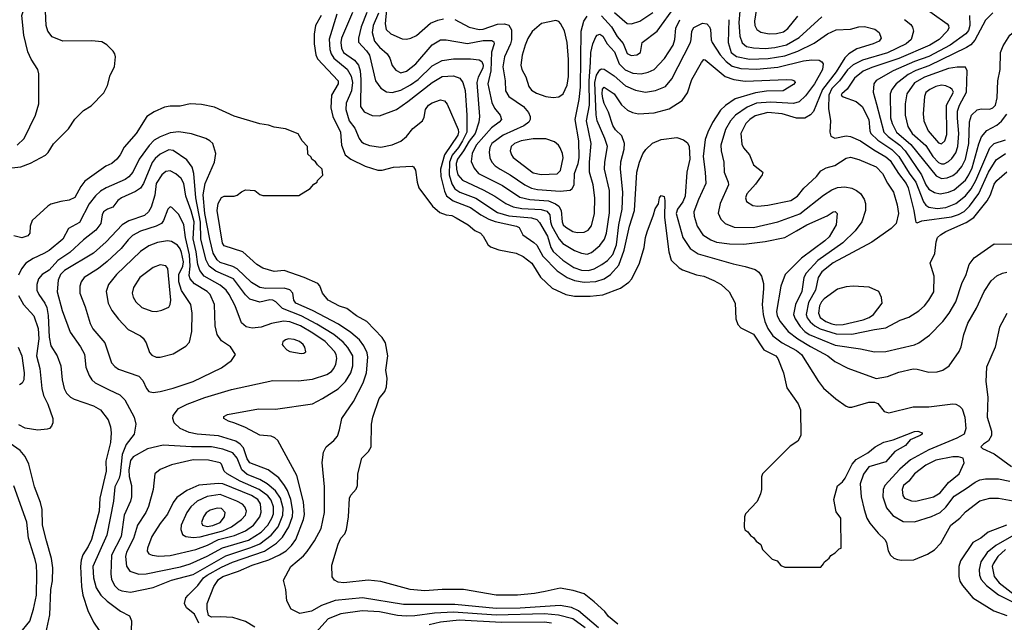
# Model space of a CAD drawing. Extents: x 997026 to 1115308, y 536381 to 619039.
# Tile 463 of 484: x 1093627 to 1100547, y 570244 to 574475. Entities that reach past the tile are written whole.
import ezdxf

# ---------------------------------------------------------------- set-up
doc = ezdxf.new("R2010")
doc.units = 0

msp = doc.modelspace()

# ---------------------------------------------------------------- linework, layer by layer
at = {"layer": '0CON20XD'}
for points in [[(1093610, 573595), (1093659.1, 573640.9), (1093737.1, 573805), (1093760.6, 573885), (1093761.4, 574095), (1093754.4, 574125), (1093708, 574198), (1093685, 574248.8), (1093656.3, 574366.3), (1093641.7, 574505), (1093667.8, 574585), (1093670, 574615), (1093626.2, 574876.2)], [(1096216.9, 574675), (1096194.4, 574445), (1096202, 574405), (1096235.6, 574375), (1096315, 574340.9), (1096345, 574339.1), (1096375, 574345.3), (1096415.6, 574364.4), (1096515, 574450.8), (1096565, 574471.6), (1096605, 574480.6)], [(1093485, 573425.4), (1093635, 573442.9), (1093702.5, 573467.5), (1093774.4, 573505.6), (1093807.3, 573522.7), (1093828.1, 573541.9), (1093865.7, 573604.3), (1093970.3, 573709.7), (1094015, 573776.7), (1094075, 573836.7), (1094129.7, 573870.3), (1094219.1, 573960.9), (1094245, 574012.5), (1094262.5, 574085), (1094293.8, 574145), (1094300, 574215), (1094296.2, 574235), (1094283.8, 574255), (1094239.1, 574299.1), (1094205, 574318.8), (1094135, 574326.2), (1093930, 574325), (1093855, 574354), (1093825, 574393.3), (1093812.9, 574435), (1093809.2, 574535)], [(1097715, 574502.2), (1097786.3, 574425), (1097826.5, 574356.5), (1097867.8, 574307.7), (1097895, 574238.1), (1097925, 574223.2), (1097965, 574228.5), (1097990, 574245), (1098001.9, 574315), (1098106.6, 574393.4), (1098235, 574571.8)], [(1098687, 574535), (1098680.6, 574455), (1098688.2, 574358.2), (1098703.3, 574313.3), (1098735, 574287.9), (1098785, 574277.5), (1098865, 574272.9), (1098935, 574279.4), (1099015, 574298.1), (1099105, 574349.4), (1099265, 574495.4)], [(1098809.1, 574585), (1098791.1, 574465), (1098793.3, 574435), (1098807.1, 574405), (1098835, 574387.5), (1098895, 574376.2), (1098945, 574378.9), (1098995, 574390.7), (1099025, 574412.1), (1099095, 574500)], [(1099935.2, 574595.2), (1100144.2, 574445), (1100155, 574433.3), (1100157.1, 574415), (1100145.6, 574395), (1100089.2, 574335), (1100022.1, 574295), (1099805, 574202.2), (1099615, 574139), (1099555, 574113.3), (1099494, 574065), (1099443, 573987), (1099404, 573955), (1099401.2, 573945), (1099415, 573934.2), (1099505, 573901.1), (1099548.2, 573865), (1099594.2, 573775), (1099600.8, 573695), (1099609.4, 573675), (1099658.3, 573628.3), (1099755, 573562.5), (1099806, 573515), (1099877, 573397), (1099925, 573334.1), (1099979.1, 573195), (1099995, 573172), (1100015, 573157.5), (1100075, 573148.1), (1100135, 573156.7), (1100205, 573184.8), (1100275, 573238.4), (1100312.8, 573287.2), (1100345.8, 573345), (1100445.8, 573574.2)], [(1095745.7, 574505), (1095706.4, 574433.6), (1095696.4, 574373.6), (1095695.4, 574305), (1095707.5, 574227.5), (1095719.6, 574199.6), (1095865.5, 574045), (1095864.4, 574025), (1095817.5, 573945), (1095812.9, 573855), (1095828.1, 573795), (1095881.5, 573685), (1095889.1, 573595), (1095915.5, 573525.5), (1095955, 573495.7), (1096055, 573447.5), (1096145, 573418.6), (1096175, 573418.6), (1096255, 573439.4), (1096385, 573447.5), (1096395, 573442.5), (1096409.2, 573419.2), (1096420, 573335), (1096432, 573295), (1096527.1, 573165), (1096580.2, 573120.2), (1096625, 573104), (1096665, 573099.2), (1096695, 573084.2), (1096778, 573035), (1096825.5, 572995.5), (1096865, 572977.1), (1096885, 572955.8), (1096916.6, 572896.6), (1096935, 572880), (1096995, 572857.9), (1097115, 572835.5), (1097165, 572812.5), (1097225.6, 572765), (1097287.9, 572667.9), (1097370.2, 572590.2), (1097465, 572545.7), (1097525, 572532.9), (1097635, 572532.9), (1097725, 572542.5), (1097849.8, 572590.2), (1097907.9, 572632.1), (1097928, 572655), (1097982.5, 572765), (1098016, 572875), (1098024.3, 572945), (1098035.8, 572985), (1098082, 573105), (1098092.3, 573147.7), (1098117, 573183), (1098122.5, 573225), (1098135, 573240), (1098155, 573232.5), (1098162, 573205), (1098158.2, 573085), (1098188.5, 572845), (1098205.6, 572785.6), (1098262.1, 572732.1), (1098285, 572718), (1098383.2, 572683.2), (1098435, 572674.3), (1098505, 572644.2), (1098556, 572615), (1098613.8, 572565), (1098656, 572485), (1098660, 572375), (1098673.8, 572335), (1098695, 572311.2), (1098785, 572265.8), (1098856.7, 572156.7), (1098940, 572115), (1098954.2, 572095), (1098995.8, 571995), (1099019.2, 571889.2), (1099097.6, 571777.6), (1099114.2, 571735), (1099115.8, 571555), (1099095.6, 571514.4), (1099040.5, 571479.5), (1098847.5, 571285), (1098840, 571265), (1098840, 571175), (1098833.3, 571145), (1098809.2, 571090.8), (1098727.5, 571005), (1098720, 570985), (1098717.5, 570915), (1098723.6, 570893.6), (1098745, 570880), (1098763.6, 570853.6), (1098785, 570840), (1098803.6, 570813.6), (1098835, 570790), (1098847.5, 570755), (1098915, 570687.5), (1098950, 570675), (1098975, 570642.5), (1099005, 570630), (1099258.3, 570631.7), (1099277, 570653), (1099280, 570665), (1099316.4, 570693.6), (1099327, 570713), (1099358.3, 570731.7), (1099385, 570760), (1099400, 570765), (1099397.5, 570975), (1099365, 571020), (1099347.5, 571105), (1099375, 571202.5), (1099409.7, 571230.3), (1099428.8, 571255), (1099476.7, 571355), (1099505, 571386.7), (1099587.5, 571432.5), (1099640, 571475), (1099700.9, 571509.1), (1099765, 571524), (1099915, 571584.2), (1099940, 571585), (1099970, 571575), (1099970, 571565), (1099956.2, 571555), (1099885.9, 571524.1), (1099852, 571485), (1099778.2, 571441.8), (1099715, 571369.2), (1099594.2, 571335.8), (1099557.3, 571282.7), (1099534, 571215), (1099540.8, 571125), (1099560.8, 571035), (1099581.4, 570975), (1099600.5, 570940.5), (1099660.2, 570870.2), (1099708, 570825), (1099718.8, 570805), (1099731.2, 570745), (1099746.2, 570715), (1099770, 570695), (1099795, 570684), (1099825, 570679.2), (1099911.2, 570681.2), (1100007.9, 570722.1), (1100055, 570752), (1100099.7, 570800.3), (1100171.1, 570925), (1100235, 570975.8), (1100275, 571020), (1100375, 571097.1), (1100445, 571114.3), (1100505, 571114.3), (1100635, 571092)], [(1095855.5, 574514.5), (1095802.8, 574337.2), (1095806, 574265), (1095815.2, 574235), (1095834.3, 574205), (1095928.5, 574128.5), (1095957.5, 574077.5), (1095965.5, 574035), (1095958.4, 573975), (1095921.7, 573888.3), (1095920, 573845), (1095943.2, 573765), (1095982.4, 573712.4), (1096011.9, 573641.9), (1096028.3, 573618.3), (1096046.9, 573605), (1096085, 573591.8), (1096165, 573578.8), (1096244.7, 573595.3), (1096305, 573623.1), (1096346.2, 573655), (1096389.3, 573710.7), (1096458.2, 573765), (1096469.1, 573790.9), (1096478.5, 573845), (1096498.9, 573875), (1096525, 573892.3), (1096585, 573912.9), (1096612.2, 573905), (1096630.8, 573880.8), (1096708.4, 573705), (1096710.8, 573685), (1096705, 573664.1), (1096612.5, 573525), (1096584.7, 573424.7), (1096586.7, 573375), (1096611.7, 573271.7), (1096627.2, 573237.2), (1096673.6, 573203.6), (1096795, 573156.6), (1096867.7, 573105), (1096924.6, 573074.6), (1096968.2, 573058.2), (1097117.5, 573025), (1097136.7, 573015), (1097162, 572965), (1097241.4, 572911.4), (1097261.3, 572891.3), (1097303.4, 572813.4), (1097405, 572712.3), (1097475.4, 572665.4), (1097525, 572643.7), (1097595, 572632.3), (1097675, 572637.3), (1097733.9, 572656.1), (1097778.7, 572685), (1097838.4, 572751.6), (1097875.8, 572855.8), (1097912.5, 573025), (1097948.1, 573135), (1097964, 573405), (1097982.3, 573475), (1098007.4, 573532.6), (1098027.6, 573562.4), (1098075, 573606.9), (1098135, 573633.3), (1098245, 573647.5), (1098292.1, 573632.1), (1098319.5, 573609.5), (1098332.5, 573585), (1098337.6, 573495), (1098314.3, 573405), (1098303.3, 573235), (1098287, 573195), (1098250.2, 573145), (1098241, 573115), (1098287.6, 572945), (1098338.5, 572868.5), (1098395, 572831.2), (1098640.1, 572760.1), (1098725, 572742.9), (1098795, 572720), (1098822.2, 572702.2), (1098840, 572675), (1098853.7, 572623.7), (1098855.4, 572585), (1098843.8, 572475), (1098851.7, 572405), (1098864.7, 572355.3), (1098885, 572306.4), (1098920, 572255), (1098985.5, 572205.5), (1099085, 572151.6), (1099122, 572125), (1099240, 571935), (1099275, 571888.6), (1099362.2, 571812.2), (1099435, 571762), (1099455, 571753.8), (1099475, 571754), (1099595, 571788.2), (1099635, 571790.4), (1099658.8, 571778.8), (1099703.4, 571723.4), (1099735, 571713.8), (1099905, 571755.8), (1100015, 571756.6), (1100185, 571778.4), (1100205, 571776.1), (1100232.4, 571762.4), (1100251.5, 571741.5), (1100270, 571685), (1100276.8, 571605), (1100264.5, 571565), (1100214.1, 571535.9), (1100015, 571455.7), (1099886.7, 571385), (1099812.2, 571317.8), (1099708, 571205), (1099696, 571175), (1099692.9, 571125), (1099717.6, 571047.6), (1099762.8, 570992.8), (1099835, 570951.1), (1099915, 570948), (1100035, 570987.2), (1100095, 571015.3), (1100135, 571052), (1100195, 571130), (1100277.5, 571182.5)], [(1095965.8, 574525), (1095888.4, 574345), (1095883.8, 574315), (1095889.7, 574275), (1095903.1, 574245), (1095980.8, 574190.8), (1096007.6, 574155), (1096020.2, 574115), (1096025.5, 574055), (1096021.8, 573865), (1096048.1, 573828.1), (1096105, 573802.2), (1096155, 573798.9), (1096275, 573844.7), (1096355, 573899.4), (1096525.2, 574034.8), (1096595, 574075.9), (1096675, 574080), (1096720, 574065), (1096741.5, 574035), (1096756.9, 573976.9), (1096768.4, 573805), (1096769.1, 573685), (1096738.1, 573625), (1096711.4, 573578.6), (1096665.6, 573524.4), (1096647.1, 573475), (1096645.4, 573385), (1096662.8, 573322.8), (1096685, 573288.1), (1096720.9, 573265), (1096832.7, 573222.7), (1096985, 573120.4), (1097065, 573098.6), (1097225, 573084.2), (1097261.1, 573071.1), (1097281.1, 573051.1), (1097337.4, 572955), (1097360, 572875), (1097376.5, 572846.5), (1097445, 572785.8), (1097522.5, 572735), (1097575, 572716.2), (1097625, 572712.7), (1097665, 572724.7), (1097719.1, 572755), (1097757.5, 572785), (1097795, 572826.2), (1097820.5, 572895), (1097836.9, 573035), (1097861.3, 573145), (1097866.6, 573265), (1097848.8, 573425), (1097852.3, 573477.7), (1097874.7, 573565), (1097878.5, 573605), (1097859.6, 573659.6), (1097815, 573700.8), (1097795, 573732.5), (1097765.3, 573825.3), (1097735, 573886.2), (1097725, 573921.2), (1097719.5, 573955), (1097722.6, 573987.4), (1097735, 574002), (1097805, 573955.5), (1097856.1, 573876.1), (1097899.3, 573839.3), (1097932.6, 573822.6), (1097975, 573813.1), (1098085, 573821.5), (1098191.7, 573848.3), (1098281.7, 573908.3), (1098319.7, 573960.3), (1098351.2, 574055), (1098417.8, 574175), (1098435, 574196), (1098445, 574194.2), (1098585, 574076.8), (1098645, 574054.1), (1098725, 574042.9), (1099015, 574056.1), (1099053.2, 574053.2), (1099071.2, 574045), (1099075.7, 574035), (1099065, 574020), (1098992.5, 573975), (1098875, 573972.2), (1098798.9, 573961.1), (1098655, 573920.4), (1098586.6, 573873.4), (1098551.1, 573838.9), (1098496.6, 573753.4), (1098462.7, 573685), (1098445, 573634), (1098429.8, 573515), (1098445.4, 573404.6), (1098449.1, 573325), (1098397.6, 573212.4), (1098365.5, 573125), (1098367.3, 573095), (1098387.5, 573025), (1098428.9, 572965), (1098485, 572928.8), (1098525, 572913.3), (1098615, 572900), (1098715, 572897.7), (1098866.4, 572916.4), (1099003.5, 572946.5), (1099086.8, 572993.2)], [(1096065.8, 574525), (1096027.5, 574425), (1096007.6, 574345), (1096007.9, 574317.9), (1096065, 574256.8), (1096084.2, 574225), (1096128.5, 574045), (1096165.3, 573995.2), (1096205, 573968.5), (1096245, 573963.4), (1096305, 573980.5), (1096373.4, 574016.6), (1096427.6, 574055), (1096525, 574150.6), (1096595, 574188.8), (1096675, 574199.8), (1096795, 574200.4), (1096855, 574194), (1096875, 574181.5), (1096883, 574155), (1096881, 574135), (1096847.9, 574072.1), (1096839.4, 574035), (1096857.5, 573795), (1096854.8, 573755), (1096826.9, 573675), (1096785, 573621.7), (1096746.6, 573553.4), (1096703.5, 573495), (1096695.2, 573465.2), (1096696.3, 573425), (1096707.2, 573385), (1096738.5, 573348.5), (1096885, 573281.3), (1096965, 573236.3)], [(1096148.6, 574521.4), (1096111.6, 574435), (1096104, 574385), (1096120.6, 574325), (1096155, 574281.5), (1096209.5, 574235), (1096227.5, 574205), (1096245, 574154), (1096269.8, 574119.8), (1096305, 574102.1), (1096345, 574113.2), (1096410.4, 574165), (1096525, 574299.5), (1096585, 574332.5), (1096625, 574334.5), (1096775, 574306.7), (1096885, 574329.3), (1096945, 574328.8), (1096960, 574320), (1096961.5, 574305), (1096943.5, 574246.5), (1096937.5, 574115), (1096917.4, 574025), (1096944, 573894), (1096963.7, 573853.7), (1097004.4, 573805), (1097011.9, 573775), (1096996.7, 573755), (1096943.3, 573715), (1096835.2, 573595), (1096806.2, 573535), (1096799.3, 573479.3), (1096821.3, 573431.3), (1096851.2, 573395), (1097019.6, 573309.6), (1097140.7, 573229.3), (1097211.3, 573211.3), (1097342.8, 573202.8), (1097392.9, 573182.9), (1097414.8, 573164.8), (1097432.8, 573135), (1097440, 573055), (1097447.1, 573035), (1097465, 573017.3), (1097515, 572987.3), (1097545, 572980.5), (1097595, 572982.5), (1097622.1, 572997.9), (1097645, 573027.5), (1097666.5, 573115), (1097668.6, 573225), (1097656.9, 573315), (1097631.1, 573405), (1097631.4, 573475), (1097643.7, 573605), (1097610.6, 573765), (1097632.2, 573875), (1097628.1, 574045), (1097639.3, 574175), (1097641.2, 574245), (1097655, 574305.7), (1097675, 574354.4), (1097685, 574366.5), (1097705, 574372.7), (1097725, 574358.2), (1097756.1, 574305), (1097808.2, 574248.2), (1097839.5, 574165), (1097881.8, 574121.8), (1097935, 574100), (1097994, 574094), (1098044.1, 574105.9), (1098085, 574125.4), (1098158.3, 574201.7), (1098218.6, 574295), (1098231.7, 574335), (1098238.9, 574415), (1098265.9, 574475)], [(1096685, 574477.2), (1096785, 574422.1), (1096855, 574407), (1096885, 574408.4), (1096985, 574443.9), (1097035, 574446), (1097065, 574435.6), (1097083.3, 574403.3), (1097084.1, 574334.1), (1097076.2, 574305), (1097033.6, 574215), (1097023.1, 574145), (1097039.6, 574045), (1097041.8, 573975), (1097065.4, 573935), (1097166.5, 573866.5), (1097203.7, 573823.6), (1097214.6, 573795), (1097213.9, 573775), (1097204.6, 573755), (1097170.6, 573729.4), (1097025, 573663.8), (1096945.9, 573605), (1096931.4, 573578.6), (1096926.5, 573545), (1096932, 573505), (1096946.1, 573475), (1096969.3, 573449.3), (1097003.5, 573425), (1097075, 573385.8), (1097177.3, 573315), (1097225, 573291.6), (1097265, 573282.3), (1097425, 573270), (1097495, 573278.5), (1097510.4, 573289.6), (1097524, 573316), (1097526.7, 573395), (1097551.1, 573465), (1097558.3, 573505), (1097557, 573625), (1097531.1, 573775), (1097558.8, 573915), (1097568.2, 574001.8), (1097572.4, 574395), (1097590.8, 574465), (1097615, 574500.5)], [(1097375, 573927.9), (1097415, 573932.9), (1097447.1, 573955), (1097474, 574016), (1097484.2, 574075), (1097484.7, 574195.3), (1097474.7, 574314.7), (1097456.6, 574396.6), (1097428.8, 574448.8), (1097415, 574463.3), (1097395, 574470), (1097295, 574448), (1097227.4, 574392.6), (1097197.6, 574342.4), (1097178.7, 574295), (1097158.5, 574225), (1097148.9, 574155), (1097155.4, 574125), (1097182.9, 574072.9), (1097205.8, 574005.8), (1097225, 573980.9), (1097259.9, 573959.9), (1097325, 573935.4), (1097375, 573927.9)], [(1097807.9, 574525), (1097895, 574448.2), (1097927.5, 574445), (1097985, 574465.6), (1098076.5, 574525)], [(1098609.7, 574475), (1098606.8, 574315), (1098627.5, 574245), (1098665, 574217.4), (1098755, 574198), (1098887.9, 574202.1), (1099005, 574222.1), (1099095, 574254.8), (1099210, 574310), (1099305, 574375.4), (1099365, 574404.6), (1099465, 574409.1), (1099525, 574424.5), (1099565, 574427.3), (1099637.8, 574407.8), (1099666, 574385), (1099680, 574345), (1099668, 574325), (1099624, 574305), (1099510.8, 574269.2), (1099455, 574234.1), (1099425, 574206.7), (1099365, 574109.7), (1099269.3, 573985), (1099205, 573830), (1099184.2, 573805.8), (1099145, 573784.6), (1099086.9, 573783.1), (1098985, 573813.4), (1098885, 573823.8), (1098795, 573799.2), (1098758.8, 573775), (1098729.6, 573745), (1098696.1, 573675), (1098701.9, 573601.9), (1098714.7, 573574.7), (1098755.4, 573525.4), (1098784.3, 573455), (1098848.8, 573405), (1098843.8, 573385), (1098799.1, 573320.9), (1098736.8, 573253.2), (1098727.5, 573225), (1098735, 573197.5), (1098780.3, 573170.3), (1098815, 573165.6), (1098885, 573172.5), (1099046, 573205), (1099092.2, 573235), (1099138.7, 573291.3), (1099226.4, 573375), (1099257.4, 573412.6), (1099295, 573435.5), (1099355, 573450.9), (1099435, 573503.5), (1099465, 573510.5), (1099525, 573493.8), (1099645, 573442.3), (1099691.5, 573395), (1099726.5, 573326.5), (1099767.3, 573265), (1099794.4, 573175.6), (1099802.7, 573115), (1099785.6, 573045), (1099751.9, 573008.1), (1099615, 572911.8), (1099345, 572766.7), (1099265, 572704.7), (1099237.4, 572665), (1099220.3, 572575), (1099170.9, 572489.1), (1099154.8, 572405), (1099162.2, 572382.2), (1099182.7, 572352.7), (1099214.4, 572324.4), (1099253.1, 572303.1), (1099365, 572268.1), (1099475, 572267.6), (1099635, 572300.6), (1099715, 572310.9), (1099814.6, 572365.4), (1099875, 572385.7), (1099945, 572430), (1099985, 572465.7), (1100016.9, 572505), (1100050.6, 572565), (1100052.5, 572675), (1100026, 572765), (1100057.2, 572832.8), (1100068.1, 572915), (1100078.1, 572945), (1100097.5, 572965), (1100135, 572987.3), (1100279.5, 573050.5), (1100333.3, 573086.7), (1100425.9, 573204.1), (1100449.2, 573245), (1100475, 573319.4), (1100495, 573345.5), (1100565, 573407.8)], [(1099845.7, 574475.7), (1099890.2, 574440.2), (1099902.2, 574422.2), (1099907.5, 574395), (1099891.2, 574335), (1099856.2, 574305), (1099725, 574241.2), (1099550.3, 574189.7), (1099485, 574158.3), (1099445, 574122.9), (1099388.9, 574045), (1099335, 573992.2), (1099312.8, 573945), (1099311.7, 573851.7), (1099324.6, 573765), (1099320, 573685), (1099328.2, 573658.2), (1099355, 573642.5), (1099435, 573660), (1099465, 573655.9), (1099534.8, 573624.8), (1099628.7, 573561.3), (1099715, 573512.3), (1099745, 573487.3), (1099803.5, 573395), (1099858, 573325), (1099871.2, 573295), (1099911.6, 573135), (1099922.1, 573062.1), (1099925, 573052.5), (1099935, 573048.8), (1099968.1, 573061.9), (1100175, 573090.5), (1100225, 573107), (1100265, 573128.9), (1100303.1, 573165), (1100366.8, 573255), (1100434.9, 573405.1), (1100489.9, 573490.1), (1100554.9, 573535.1)], [(1100301.1, 574505), (1100305.2, 574435), (1100295, 574398.8), (1100276.8, 574375), (1100167.2, 574295), (1100015, 574217.5), (1099915, 574181.9), (1099765, 574115.7), (1099645, 574047.9), (1099629.6, 574025), (1099624.7, 573965.3), (1099648.1, 573881.9), (1099700.2, 573685), (1099730.8, 573655), (1099812.5, 573595), (1099850.4, 573555), (1099965.7, 573385), (1099996.1, 573315), (1100015, 573286.1), (1100055, 573260.9), (1100095, 573253.2), (1100154, 573264), (1100195, 573280.3), (1100272.8, 573347.2), (1100298, 573385), (1100320.6, 573435), (1100366.7, 573603.3), (1100387, 573653), (1100422.9, 573697.1), (1100495, 573734.2), (1100528, 573762), (1100565, 573810.5)], [(1100465, 574524), (1100415, 574472), (1100339.5, 574330.5), (1100311.5, 574298.5), (1100280.7, 574279.3), (1100015, 574150.3), (1099925, 574117.7), (1099870.3, 574089.7), (1099786.8, 574025), (1099756.7, 573985), (1099743.3, 573955), (1099747.6, 573785), (1099758.6, 573745), (1099789.4, 573685), (1099888.9, 573598.9), (1100068.4, 573378.4), (1100105, 573360)], [(1100105, 573360), (1100145, 573364.8), (1100185, 573381.6), (1100215.3, 573405), (1100247.8, 573445), (1100273.9, 573495), (1100296.2, 573605), (1100301.1, 573758.9), (1100316.3, 573803.6), (1100355, 573841.8), (1100385, 573849.1), (1100445, 573846.4), (1100466.9, 573855), (1100485, 573875.8), (1100496.7, 573926.7), (1100501.1, 574045), (1100517.3, 574125), (1100520.8, 574245), (1100538.7, 574291.3), (1100584.3, 574365.7), (1100625, 574400), (1100636.2, 574425), (1100630, 574485)], [(1096965, 573236.3), (1097043.3, 573183.3), (1097095, 573160.4), (1097155, 573148.3), (1097292, 573142), (1097331.1, 573131.1), (1097352.2, 573105), (1097356.3, 573055), (1097366.2, 573025), (1097418.4, 572935), (1097443.6, 572903.6), (1097525, 572853.3), (1097575, 572835.3), (1097615, 572829.6), (1097645, 572839.2), (1097705, 572888.8), (1097736.7, 572933.3), (1097750.5, 572975), (1097771.8, 573118.2), (1097771.6, 573275), (1097737.8, 573425), (1097739.5, 573475), (1097757.4, 573585), (1097739.6, 573639.6), (1097685, 573764.4), (1097677.8, 573807.8), (1097668.4, 574035), (1097680, 574085), (1097705, 574122.8), (1097715, 574130), (1097735, 574127.3), (1097805, 574080), (1097885, 574011.4), (1097955, 573980), (1098025, 573966.7), (1098095, 573976.8), (1098165, 574005.4), (1098211.2, 574058.8), (1098340.3, 574315), (1098346.8, 574335), (1098349.6, 574395), (1098365, 574419.5), (1098425, 574450), (1098455, 574446.2), (1098473.8, 574425), (1098482, 574405), (1098486.2, 574333.8), (1098492.4, 574315), (1098548.9, 574228.9), (1098590.8, 574180.8), (1098635, 574148.8), (1098695, 574132.5), (1098805, 574127.2), (1098955, 574141.6), (1099135, 574185.2), (1099195, 574193.5), (1099245, 574190), (1099265, 574178.6), (1099273.5, 574165), (1099268.9, 574125), (1099211.6, 574025), (1099150.4, 573939.6), (1099105, 573897.1), (1099065, 573886.2), (1098905, 573896.9), (1098805, 573888.5), (1098738.6, 573861.4), (1098657.6, 573805), (1098621.9, 573765), (1098587.8, 573705), (1098554.1, 573595), (1098556, 573555), (1098575.4, 573475), (1098577.7, 573405), (1098606, 573335), (1098608, 573315), (1098548.7, 573185), (1098535.5, 573115.5), (1098554.7, 573074.7), (1098584.2, 573044.2), (1098647.8, 573017.8), (1098785, 573015.3), (1098954.3, 573055.7), (1099109.2, 573110.8), (1099275, 573243.8), (1099335, 573281.2), (1099375, 573297.1), (1099425, 573300.5), (1099475, 573291.5), (1099506.7, 573276.7), (1099535, 573254.2), (1099561.9, 573215), (1099570, 573185), (1099570.5, 573135), (1099544.7, 573055.3), (1099497.4, 572992.6), (1099410.7, 572909.3), (1099236.9, 572783.1), (1099153.7, 572695), (1099138.1, 572665), (1099124, 572566), (1099078.3, 572475), (1099065.8, 572405), (1099076.2, 572375), (1099110.9, 572320.9), (1099145.6, 572285.6), (1099176.1, 572265), (1099358.7, 572188.7), (1099535, 572164), (1099635, 572142.5), (1099715, 572144.6), (1099915, 572192.1), (1099945.8, 572205), (1100019.8, 572260.2), (1100114.5, 572355), (1100160, 572415), (1100205.4, 572495), (1100248, 572622), (1100277.7, 572685), (1100298.5, 572755), (1100335, 572802.2), (1100475, 572901.4), (1100645, 572899.1)], [(1100125, 573463.1), (1100155, 573478.7), (1100178.6, 573501.4), (1100205, 573540.9), (1100221, 573585), (1100227.9, 573675), (1100216.8, 573783.2), (1100217.9, 573832.1), (1100230.7, 573875), (1100281.4, 573965), (1100285.6, 574115), (1100275, 574142), (1100215, 574142.7), (1100155, 574131.4), (1099985, 574071.7), (1099915, 574031.2), (1099861.2, 573955), (1099850.8, 573885), (1099850.3, 573805), (1099868.4, 573725), (1099898.8, 573675), (1099995, 573591.2), (1100045, 573514.7), (1100085, 573471.6), (1100105, 573463.2), (1100125, 573463.1)], [(1100105, 573603.5), (1100128.8, 573625), (1100141.8, 573668.2), (1100140, 573875), (1100188.7, 573965), (1100179.1, 573985), (1100165, 573996.4), (1100135, 574010.4), (1100105, 574014.6), (1100064.3, 574005), (1100023.1, 573985), (1099995, 573962.9), (1099985.4, 573935), (1099977.3, 573815), (1099981.5, 573765), (1100012.3, 573695), (1100085, 573610), (1100105, 573603.5)], [(1097319.1, 570460.9), (1097244.5, 570445.5), (1097125.4, 570434.6), (1096975, 570433.6), (1096745, 570473.1), (1096595.5, 570474.5), (1096475, 570464.6), (1096370, 570475), (1096165, 570530.6), (1096075, 570540), (1095905, 570521.1), (1095865, 570525.8), (1095839.7, 570539.7), (1095822.7, 570562.7), (1095820.8, 570645), (1095865, 570793.3), (1095885, 570833.3), (1095912.5, 570865), (1095924.6, 570895.4), (1095938.5, 570985), (1095945.4, 571114.6), (1095955, 571135.8), (1095990.9, 571179.1), (1096000.8, 571205), (1096004.3, 571285), (1096031.9, 571395), (1096077.9, 571442.1), (1096096, 571475), (1096100, 571635), (1096109.2, 571685), (1096154.3, 571815), (1096192.5, 571865), (1096203.7, 571896.3), (1096209.5, 571955), (1096201.1, 572015), (1096213.1, 572115), (1096197.1, 572205), (1096174.5, 572244.5), (1096066, 572355), (1095995, 572394.4), (1095925, 572447.5), (1095875, 572464.5), (1095795.7, 572505.7), (1095755, 572553.8), (1095736.3, 572606.3), (1095722.9, 572622.9), (1095625.4, 572665.4), (1095485, 572714), (1095415, 572707.1), (1095335, 572730), (1095292.5, 572755), (1095195, 572844.2), (1095065, 572886.7), (1095053.1, 572905), (1095014.5, 573135.5), (1095021.4, 573185), (1095045, 573226.7), (1095065, 573236.2), (1095135, 573236.7), (1095155, 573242.5), (1095185, 573266.7), (1095215, 573280), (1095280, 573275), (1095315, 573247.5), (1095335, 573240), (1095589.3, 573240.7), (1095669.3, 573290.7), (1095695, 573320), (1095716.4, 573333.6), (1095720, 573345), (1095757, 573383), (1095752.5, 573425), (1095720, 573455), (1095706.4, 573476.4), (1095680, 573495), (1095675, 573510), (1095651.7, 573531.7), (1095650, 573585), (1095613.3, 573625), (1095583, 573673), (1095495, 573708.8), (1095415, 573721.2), (1095376.7, 573733.3), (1095315, 573744), (1095135, 573798), (1094995, 573860), (1094905, 573880), (1094825, 573884), (1094755, 573867.5), (1094685, 573867.5), (1094645, 573860), (1094572.1, 573827.9), (1094521.2, 573795), (1094445.7, 573675), (1094360.5, 573579.5), (1094334.2, 573525), (1094310.8, 573495), (1094275, 573465.8), (1094232.4, 573447.6), (1094085, 573340.8), (1094056.2, 573303.8), (1094015, 573227.5), (1093975, 573207.1), (1093915, 573199.2), (1093845, 573180), (1093823.8, 573165), (1093714.3, 573065.7), (1093700, 573025), (1093698, 572975), (1093685, 572956.2), (1093642.3, 572942.3), (1093585, 572956.2)], [(1097695.7, 570205), (1097554.1, 570324.1), (1097505, 570348.4), (1097425, 570360.4), (1097145, 570342), (1096975, 570339.6), (1096685, 570368.6), (1096325, 570369.6), (1096035, 570414.8), (1095845, 570396), (1095748.5, 570361.5), (1095677.1, 570322.9), (1095595.9, 570305.9), (1095535.8, 570335.8), (1095504, 570395), (1095498, 570475), (1095480.7, 570539.3), (1095532.2, 570635), (1095620.7, 570709.3), (1095648.2, 570741.8), (1095699.1, 570815), (1095745, 570902), (1095770, 571015), (1095769.5, 571195), (1095751.9, 571365), (1095762.1, 571437.9), (1095780, 571475), (1095835, 571519.2), (1095859.4, 571550.6), (1095875.6, 571595), (1095890, 571675), (1095972.9, 571795), (1096042, 571925), (1096063.8, 571996.2), (1096074.2, 572105), (1096068.4, 572135), (1096046.6, 572185), (1096015.9, 572225.9), (1095955, 572277.6), (1095867.3, 572337.3), (1095685, 572433.1), (1095567.5, 572485), (1095553.5, 572505), (1095545.5, 572555), (1095525, 572577.7), (1095485, 572590), (1095357.1, 572587.1), (1095313.7, 572593.7), (1095255, 572629.7), (1095155.4, 572725.4), (1095125, 572740.8), (1095035, 572768.9), (1095015, 572789.4), (1094986.9, 572835), (1094963, 572933), (1094927, 573115), (1094916.6, 573245), (1094930.9, 573325), (1094995.9, 573475), (1095005.4, 573535), (1094983.5, 573605), (1094964.3, 573625), (1094935, 573640.9), (1094835, 573672.9), (1094745, 573686.7), (1094685, 573680.7), (1094615, 573653.6), (1094571.8, 573628.2), (1094537.3, 573592.7), (1094467.1, 573495), (1094421.9, 573405), (1094395, 573371.1), (1094367.6, 573352.4), (1094235.6, 573294.4), (1094195, 573270), (1094160.9, 573239.1), (1094115, 573182.9), (1094048.5, 573051.5), (1093970.4, 573009.6), (1093929.5, 572935), (1093833.3, 572855), (1093797.4, 572832.6), (1093721.1, 572798.9), (1093670.9, 572765), (1093638.7, 572725), (1093618.8, 572681.2)], [(1097292.2, 573387.8), (1097405, 573392.7), (1097427.3, 573415), (1097446.4, 573505), (1097441.9, 573535), (1097425.7, 573575), (1097412.5, 573595), (1097385, 573616.7), (1097325, 573637.3), (1097235, 573638.9), (1097151.4, 573625), (1097104.4, 573605), (1097080.5, 573585), (1097073.7, 573553.7), (1097082.2, 573525), (1097095, 573507.1), (1097235, 573400.8), (1097292.2, 573387.8)], [(1100445.8, 573574.2), (1100475, 573606.1), (1100555, 573631.5)], [(1095279.2, 570209.2), (1095215, 570250), (1095125, 570276.7), (1095035, 570282.7), (1094975, 570279.6), (1094955, 570291.4), (1094945.5, 570335.5), (1094945.6, 570375), (1094992.3, 570495), (1095024.6, 570545), (1095055.6, 570565), (1095165, 570603.3), (1095260, 570645), (1095377.4, 570682.6), (1095453.4, 570716.6), (1095500.4, 570745), (1095538.1, 570781.9), (1095568.8, 570825), (1095621.2, 570965), (1095628.7, 571001.3), (1095620.4, 571090.4), (1095574.7, 571274.7), (1095440.6, 571520.6), (1095419.4, 571539.4), (1095395, 571549.5), (1095315, 571557.5), (1095215, 571612.5), (1095139.2, 571640.8), (1095093.3, 571655), (1095062.5, 571675), (1095060.7, 571689.3), (1095087.7, 571702.3), (1095305, 571741.9), (1095425, 571740.5), (1095685, 571778.6), (1095755, 571814.4), (1095865, 571883.8), (1095915.6, 571934.4), (1095955, 571995.7), (1095968.8, 572045), (1095967.4, 572115), (1095933.8, 572173.8), (1095901.3, 572211.3), (1095834.9, 572264.9), (1095715, 572337.4), (1095604.4, 572394.4), (1095475, 572447), (1095427.2, 572495), (1095405, 572506.5), (1095385, 572507.6), (1095315, 572492.3), (1095245, 572511.8), (1095212.9, 572542.9), (1095129.1, 572655), (1095005, 572709), (1094957.5, 572745), (1094936.8, 572786.8), (1094900.7, 572935), (1094897.3, 573052.7), (1094865.1, 573225.1), (1094851.1, 573395), (1094839.6, 573439.6), (1094801.5, 573491.5), (1094705, 573556.2), (1094675, 573560.4), (1094615, 573530.8), (1094579.3, 573500.7), (1094557.7, 573472.3), (1094496.3, 573325), (1094475, 573293.1), (1094440.7, 573269.3), (1094341.4, 573225), (1094317.1, 573205), (1094282.5, 573157.5), (1094245, 573144.2), (1094215.8, 573125), (1094205.6, 573105), (1094197.5, 573045), (1094162.9, 572997.1), (1094075, 572928.9), (1093979.3, 572840.7), (1093895.7, 572784.3), (1093835, 572715.4), (1093785.3, 572684.7), (1093759.4, 572655), (1093746.4, 572615), (1093748.2, 572575), (1093761.5, 572545), (1093804.7, 572484.7), (1093816.7, 572455), (1093827, 572397), (1093834.4, 572245)], [(1094886.8, 570236.8), (1094855, 570300), (1094798.5, 570345), (1094784.5, 570375), (1094795.4, 570414.6), (1094810, 570435), (1094878.8, 570501.2), (1094919.6, 570555), (1094944.3, 570575), (1095045, 570631.2), (1095121.5, 570665), (1095347.2, 570742.8), (1095431.6, 570798.4), (1095475, 570840.9), (1095518.3, 570915), (1095543.7, 570986.3), (1095547.3, 571025), (1095532.1, 571105), (1095508.7, 571168.7), (1095488.6, 571205), (1095447.5, 571257.5), (1095373.5, 571313.5), (1095245, 571363.4), (1095225, 571392.2), (1095199.3, 571469.3), (1095176.1, 571495), (1095145.8, 571515.8), (1095025, 571553.4), (1094875.2, 571565.2), (1094816.9, 571576.9), (1094755, 571604.6), (1094713.5, 571645), (1094703.5, 571675), (1094705.6, 571695), (1094741.9, 571745), (1094804.3, 571775.7), (1094928.5, 571821.5), (1095115, 571877.8), (1095405, 571940.9), (1095585, 571940), (1095685, 571950.6), (1095785, 571982.8), (1095818.2, 572005), (1095835, 572025.6), (1095848.7, 572055), (1095854.7, 572095.3), (1095850.6, 572125), (1095838.4, 572145), (1095772.7, 572215), (1095686.7, 572275), (1095600, 572325), (1095525, 572352.9), (1095481.3, 572358.7), (1095397.5, 572342.5), (1095325, 572316.3), (1095260.1, 572310.1), (1095217.6, 572317.6), (1095185, 572347.3), (1095140.3, 572465), (1095100.3, 572545), (1095078, 572575), (1095035, 572610.8), (1094924, 572674), (1094892.9, 572712.9), (1094879, 572755), (1094867.3, 572845), (1094845.1, 572935.1), (1094852.6, 573055), (1094832.8, 573132.8), (1094794, 573235), (1094781.7, 573325), (1094761, 573361), (1094725, 573391.6), (1094685, 573412.8), (1094655, 573408), (1094625, 573385.4), (1094586.7, 573325), (1094576.6, 573243.4), (1094550.8, 573159.2), (1094532.2, 573125), (1094505, 573100.8), (1094395, 573063.4), (1094347.7, 573035), (1094234.1, 572915.9), (1094145, 572834.7), (1093941.8, 572715), (1093913.3, 572685), (1093897.8, 572645), (1093890, 572565), (1093925, 572434), (1093981.7, 572281.7), (1094055, 572178.6), (1094082.9, 572127.1), (1094091.2, 572035), (1094115, 571976), (1094135, 571945.7), (1094158.6, 571925), (1094255.8, 571875), (1094329.9, 571839.9), (1094365.3, 571805.3), (1094430.7, 571685), (1094443.4, 571635), (1094432.5, 571565), (1094375, 571493.1), (1094348.3, 571421.7), (1094333.9, 571285), (1094325.4, 571254.6), (1094295.2, 571195), (1094287, 571095), (1094239.2, 570855), (1094140.3, 570635), (1094144.8, 570554.8), (1094165.3, 570485), (1094197.5, 570435), (1094242.5, 570392.5), (1094335, 570322.9), (1094399.3, 570289.3), (1094412.9, 570255), (1094409.1, 570120.9)], [(1094565, 571856.9), (1094615, 571863.5), (1094705, 571886.5), (1094845, 571933.6), (1095045, 572031.4), (1095115, 572081.2), (1095143.3, 572125), (1095108.3, 572178.3), (1095045, 572219.2), (1095014.6, 572265), (1095000.4, 572325), (1094996.9, 572475), (1094966.1, 572545), (1094945, 572566.7), (1094855, 572620.6), (1094825.8, 572655.8), (1094819.2, 572679.2), (1094824.6, 572745.4), (1094820, 572825), (1094791.6, 572945), (1094779.7, 573035), (1094745, 573106), (1094695.4, 573155.4), (1094685, 573160), (1094668.6, 573145), (1094638.5, 573065), (1094624.4, 573045), (1094585.2, 573024.8), (1094475, 572991.2), (1094420.7, 572959.3), (1094389.7, 572930.3), (1094341.1, 572868.9), (1094241.9, 572778.1), (1094181.5, 572728.5), (1094081.1, 572665), (1094059.5, 572635), (1094050, 572605), (1094050.4, 572555), (1094088, 572458), (1094121.7, 572341.7), (1094141.5, 572305), (1094225.5, 572205), (1094273.3, 572065), (1094295, 572039.4), (1094321.9, 572021.9), (1094465, 571972.5), (1094492, 571942), (1094518, 571885), (1094534.4, 571864.4), (1094565, 571856.9)], [(1099086.8, 572993.2), (1099159.2, 573035), (1099302.4, 573097.6), (1099343.3, 573125), (1099357.2, 573127.2), (1099372.5, 573115), (1099364.4, 573035), (1099315, 572949.5), (1099285, 572921.1), (1099120.7, 572799.3), (1099006.4, 572685), (1098976.4, 572605), (1098946.7, 572425), (1098951.3, 572395), (1098970.9, 572355), (1099028.7, 572285), (1099095.1, 572235.1), (1099185, 572179.2), (1099306.7, 572115), (1099355.9, 572075.9), (1099447.4, 572027.4), (1099645, 571956.2), (1099725, 571970), (1099805, 572000), (1099905, 572024.4), (1099935, 572021.9), (1100015, 572000), (1100075, 572002.2), (1100115, 572013.1), (1100160, 572045), (1100229.4, 572145), (1100242.8, 572177.2), (1100261.1, 572265), (1100291.4, 572345), (1100350.6, 572449.4), (1100404.6, 572565.4), (1100455, 572642), (1100495, 572675.6), (1100535, 572695.6), (1100565, 572701.4)], [(1094615, 572104.5), (1094705, 572127.8), (1094795, 572182.9), (1094819.7, 572210.3), (1094835.6, 572285), (1094839.1, 572415), (1094830.4, 572475), (1094765, 572574.5), (1094744.8, 572635), (1094745.5, 572685), (1094774.3, 572745), (1094777.9, 572775), (1094765, 572840), (1094755, 572865.5), (1094735, 572891.2), (1094695, 572917.5), (1094665, 572923.2), (1094595, 572910.7), (1094535, 572887.3), (1094475, 572846.2), (1094308.2, 572685), (1094251.8, 572615), (1094234.7, 572565.3), (1094247.9, 572485), (1094274.1, 572434.1), (1094321.7, 572371.7), (1094389.8, 572299.8), (1094475, 572255.5), (1094495, 572238.9), (1094515.4, 572205), (1094538.6, 572138.6), (1094555, 572118.6), (1094585, 572104.5), (1094615, 572104.5)], [(1094585, 572426.9), (1094625, 572434.4), (1094675, 572456.9), (1094685.4, 572475), (1094689.1, 572505), (1094668.9, 572728.9), (1094655, 572747.5), (1094615, 572754.3), (1094566.2, 572735), (1094470.6, 572665), (1094426.9, 572595), (1094418.1, 572555), (1094425, 572526.7), (1094442.9, 572495), (1094485, 572454.4), (1094555, 572429.4), (1094585, 572426.9)], [(1099365, 572331.8), (1099415, 572334.2), (1099555, 572367.4), (1099597.8, 572385), (1099627.3, 572405), (1099687.1, 572485), (1099683.8, 572525), (1099665.9, 572565.9), (1099596.9, 572596.9), (1099485, 572604.6), (1099435, 572600), (1099375, 572582.5), (1099279.7, 572515), (1099262.1, 572495), (1099248.9, 572465), (1099240.7, 572415), (1099252.2, 572385), (1099292.7, 572355), (1099335, 572338.3), (1099365, 572331.8)], [(1093619, 572539), (1093652.7, 572475), (1093726.5, 572395), (1093756.6, 572306.6), (1093760.9, 572235), (1093745.2, 572115.2), (1093769.7, 572025), (1093783.1, 571885), (1093795, 571836.2), (1093825.4, 571775), (1093858.9, 571675), (1093859.2, 571645), (1093849.7, 571620.3), (1093836.7, 571605), (1093820.3, 571599.7), (1093755, 571591.8), (1093665, 571607.2), (1093620.3, 571630.3)], [(1100565, 572412.5), (1100512.9, 572317.1), (1100482.3, 572175), (1100420.7, 572035), (1100417.1, 571935), (1100431.8, 571825), (1100427.1, 571685), (1100455.7, 571585), (1100455.9, 571555.9), (1100435, 571516.7), (1100400, 571495), (1100382.5, 571475), (1100394.1, 571464.1), (1100475, 571427.1), (1100598.2, 571338.2)], [(1093834.4, 572245), (1093845.2, 572185.2), (1093889.6, 572115), (1093917.1, 572045), (1093924.6, 571945), (1093939.5, 571885), (1093955, 571852), (1093983.9, 571823.9), (1094009.6, 571809.6), (1094144.7, 571764.7), (1094195.8, 571735), (1094249.4, 571665), (1094264.4, 571615), (1094268.9, 571575), (1094264.4, 571505), (1094233.5, 571375), (1094235.5, 571305), (1094190, 571115), (1094185.4, 571025), (1094131.6, 570825), (1094108.5, 570775), (1094071.7, 570718.3), (1094059.8, 570680.2), (1094054.8, 570635.2), (1094061.6, 570495), (1094071.2, 570435), (1094106, 570326), (1094144.6, 570244.6), (1094185.8, 570185)], [(1095605, 572130), (1095625, 572132.5), (1095637.5, 572142.5), (1095630, 572175), (1095619.2, 572195), (1095594, 572215), (1095555, 572229.5), (1095515.6, 572234.4), (1095495, 572227.5), (1095477.3, 572212.7), (1095472, 572195), (1095478, 572185), (1095505, 572156), (1095525, 572144), (1095605, 572130)], [(1093617.1, 572175), (1093642.2, 572115), (1093659.5, 571995), (1093655.5, 571945), (1093645, 571923.8), (1093625, 571910)], [(1093811.5, 570165), (1093840, 570295), (1093844.7, 570474.7), (1093857.5, 570535), (1093860, 570625), (1093851.7, 570691.7), (1093814.7, 570815), (1093787.5, 570925), (1093783.8, 571035), (1093774, 571084), (1093730.8, 571195), (1093690.5, 571355), (1093665, 571407.5), (1093629.2, 571449.2), (1093463.1, 571565)], [(1094405, 570454.1), (1094565, 570487.2), (1094695, 570538.4), (1094845, 570579.6), (1095075, 570710.5), (1095252.3, 570767.7), (1095315.1, 570794.9), (1095394.9, 570855.1), (1095443.3, 570915), (1095476.8, 570995), (1095477.8, 571045), (1095459.4, 571115), (1095425.8, 571165.8), (1095366.9, 571216.9), (1095315.7, 571245.7), (1095225, 571281.3), (1095187.7, 571315), (1095156.2, 571396.2), (1095125, 571433.9), (1095055, 571459.6), (1094975, 571476.5), (1094835, 571476.7), (1094635, 571488.2), (1094525, 571460.5), (1094425, 571405.5), (1094405, 571378.6), (1094394.1, 571315), (1094396.5, 571266.5), (1094412, 571205), (1094412.7, 571125), (1094405.3, 571095), (1094361.2, 570995), (1094339.2, 570845), (1094271.6, 570715), (1094266.7, 570585), (1094272.5, 570545), (1094295, 570499.4), (1094320.6, 570475), (1094345, 570464), (1094405, 570454.1)], [(1094465, 570581.2), (1094515, 570584.7), (1094756.7, 570633.3), (1094825, 570653), (1094945, 570706.8), (1095052.4, 570767.6), (1095235, 570820.2), (1095325, 570877), (1095370, 570925), (1095399.2, 570975), (1095411.1, 571005), (1095410.2, 571055), (1095395, 571102.3), (1095371.7, 571131.7), (1095309.7, 571175), (1095175.6, 571235.6), (1095085.3, 571285.3), (1095064.3, 571305), (1095045.8, 571355), (1095035, 571362.9), (1094953.2, 571383.2), (1094845, 571384.7), (1094695, 571349.3), (1094613.5, 571316.5), (1094577.8, 571285), (1094564.6, 571175.4), (1094532.7, 571057.3), (1094513.1, 571015), (1094453.8, 570926.2), (1094427.9, 570832.1), (1094378.3, 570735), (1094371.7, 570705), (1094377.9, 570637.9), (1094401.9, 570601.9), (1094465, 570581.2)], [(1099925, 571094.6), (1100048.8, 571125), (1100095, 571152.1), (1100155, 571226.2), (1100230.4, 571285), (1100263.8, 571363.8), (1100257.5, 571395), (1100224.3, 571404.3), (1100185, 571405.4), (1100065, 571380.9), (1099995, 571346.2), (1099914.5, 571285), (1099875, 571235.5), (1099837.5, 571205), (1099828.5, 571175), (1099833.1, 571135), (1099845, 571114.3), (1099895, 571096.5), (1099925, 571094.6)], [(1094605, 570708.9), (1094685, 570713.1), (1094865, 570755.6), (1094945.9, 570784.1), (1095025, 570824.2), (1095137.7, 570852.3), (1095215, 570885.2), (1095270.8, 570925), (1095314.7, 570985), (1095323.8, 571016.2), (1095320, 571075), (1095300.3, 571105), (1095255.4, 571135), (1095055, 571214.8), (1095025, 571218.9), (1094885, 571206.5), (1094800.6, 571169.4), (1094731.2, 571118.8), (1094704.5, 571085), (1094665, 571001.9), (1094615, 570938.5), (1094556.5, 570845), (1094525.7, 570765), (1094523.1, 570743.1), (1094533.8, 570725), (1094557.5, 570715), (1094605, 570708.9)], [(1100277.5, 571182.5), (1100342.1, 571227.9), (1100375, 571243.5), (1100415, 571251.2), (1100505, 571251.7), (1100585, 571234.2)], [(1093626.8, 570163.2), (1093698.5, 570251.5), (1093724.7, 570335), (1093746.3, 570435), (1093748.6, 570585), (1093744.7, 570644.7), (1093735.3, 570685), (1093688.1, 570835), (1093676.5, 570946.5), (1093585, 571202.5)], [(1094845, 570838.1), (1094895, 570844), (1095055.3, 570884.7), (1095116.6, 570915), (1095185.5, 570964.5), (1095214.7, 570995), (1095220.3, 571025), (1095209.2, 571055), (1095192.6, 571072.6), (1095153.3, 571095), (1095035, 571141.6), (1094945, 571127.3), (1094873.8, 571095), (1094829.3, 571055), (1094802.5, 571015), (1094762.2, 570925), (1094759.2, 570895), (1094770.2, 570860.2), (1094793.8, 570845), (1094845, 570838.1)], [(1094945, 570916.9), (1094985, 570923.9), (1095035, 570944.6), (1095067.2, 570985), (1095071.1, 571015), (1095045, 571042.5), (1095015, 571045.3), (1094965, 571031.1), (1094937.4, 571012.6), (1094918.5, 570985), (1094905.6, 570945), (1094912.5, 570925), (1094945, 570916.9)], [(1100562, 570925), (1100432.6, 570877.4), (1100382, 570835), (1100325.5, 570804.5), (1100238, 570675), (1100227.1, 570635), (1100227.1, 570565), (1100235, 570532.5), (1100252.1, 570502.1), (1100326.2, 570415), (1100473.3, 570325), (1100565, 570291.5)], [(1100646.9, 570873.1), (1100486.9, 570783.1), (1100426.6, 570733.4), (1100382.7, 570667.3), (1100369.2, 570615), (1100373.3, 570575), (1100384.2, 570545), (1100420.9, 570500.9), (1100505, 570437), (1100705, 570335.9)], [(1100554.7, 570755), (1100500.9, 570705), (1100468, 570655), (1100461.7, 570635), (1100475.7, 570565), (1100510.5, 570520.5), (1100615, 570439.7)], [(1097830.7, 570230.7), (1097764.2, 570285), (1097738.7, 570318.7), (1097665, 570386.2), (1097593.1, 570443.1), (1097516.8, 570466.8), (1097425, 570484.4), (1097319.1, 570460.9)], [(1097601, 570205), (1097515, 570268.5), (1097413.4, 570293.4), (1097315, 570301.9), (1096975, 570293.7), (1096675, 570314.4), (1096543, 570307), (1096405, 570288.3), (1096342.6, 570287.4), (1096282, 570292), (1096155, 570316), (1096034.7, 570324.7), (1095885, 570302.9), (1095795, 570269.1), (1095709.2, 570170.8)], [(1097365, 570237.2), (1097315, 570245.5), (1097012.9, 570242.8), (1096715, 570259), (1096584.8, 570244.8), (1096505, 570226.9)]]:
    msp.add_lwpolyline(points, dxfattribs=at)

doc.saveas('drawing.dxf')
